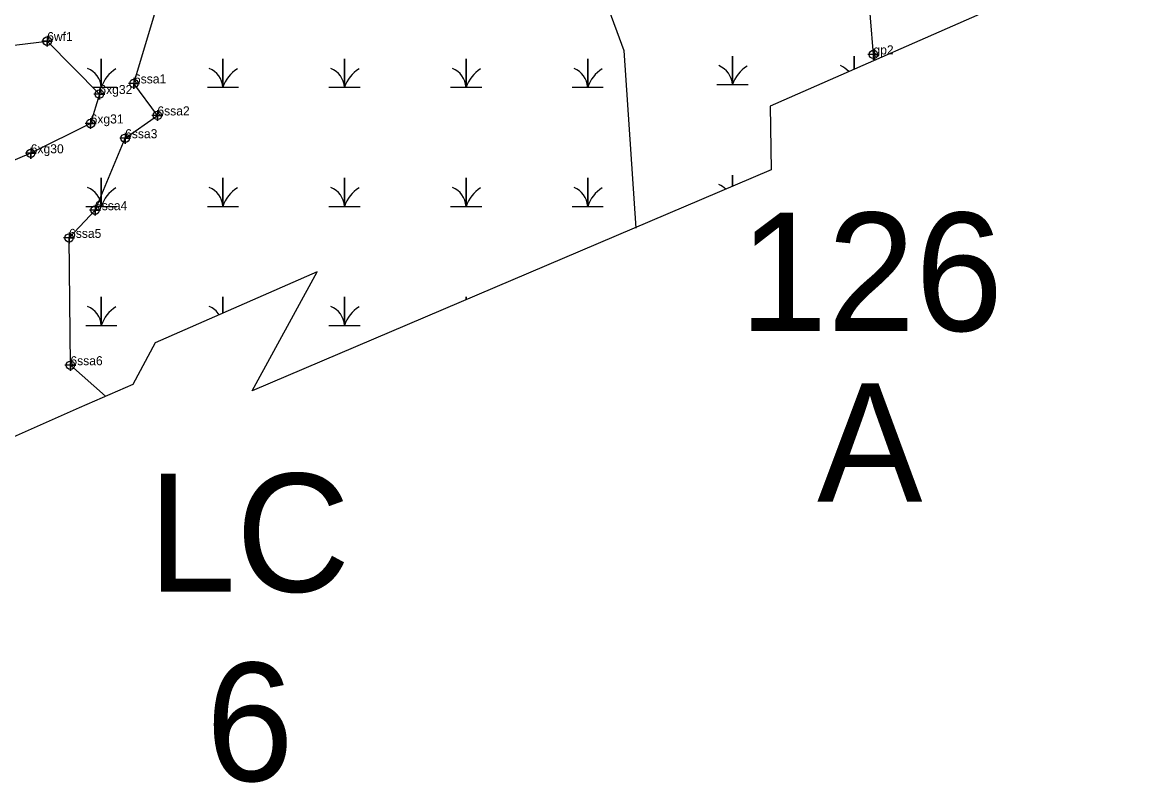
# Model space of a CAD drawing. Extents: x 2071991 to 2268989, y 436479 to 469629.
# Drawn here: x 2153363 to 2153980, y 438196 to 438617 of the extents above; entities that cross this region are included whole.
import ezdxf

# ---------------------------------------------------------------- set-up
doc = ezdxf.new("R2010")
doc.units = 0
for name, color, linetype in [('approx_PSA', 7, 'Continuous'), ('Default', 7, 'Continuous'), ('Exist Environmental Wetland Boundary', 7, 'Continuous'), ('Exist Environmental Wetland Boundary Cogo Comment', 7, 'Continuous'), ('Exist Environmental Wetland Boundary Cogo Point CELL', 7, 'Continuous'), ('Exist Hydro Jurisdictional Stream or Body of Water NEU Mitigable', 7, 'Continuous'), ('Exist Hydro Jurisdictional Stream or Body of Water NEU Mitigable Cogo Comment', 7, 'Continuous'), ('Exist Hydro Jurisdictional Stream or Body of Water NEU Mitigable Cogo Point CELL', 7, 'Continuous'), ('Exist Hydro Swamp or Marsh', 7, 'Continuous')]:
    doc.layers.add(name, color=color, linetype=linetype)

msp = doc.modelspace()

# ---------------------------------------------------------------- linework, layer by layer
at = {"layer": 'approx_PSA'}
for p, q in [((2153980.05, 438659.99), (2153775.9, 438570.25)), ((2153775.9, 438570.25), (2153776.33, 438535.1)), ((2153776.33, 438535.1), (2153489.63, 438412.98)), ((2153525.52, 438478.77), (2153435.98, 438439.42)), ((2153489.63, 438412.98), (2153525.52, 438478.77)), ((2153435.98, 438439.42), (2153423.56, 438416.48)), ((2153423.56, 438416.48), (2153394.01, 438403.49)), ((2153394.01, 438403.49), (2153348.97, 438383.69))]:
    msp.add_line(p, q, dxfattribs=at)
at = {"layer": 'Exist Environmental Wetland Boundary'}
for points in [[(2153833.84, 438595.72), (2153832.91, 438598.85), (2153829.61, 438639.59), (2153860.44, 438686.49), (2153905.78, 438720.37), (2153959, 438725.3), (2153944.36, 438696.13), (2153959.94, 438651.15)], [(2153680.4, 438673.82), (2153696.61, 438646.37), (2153685.41, 438626.93), (2153694.89, 438601), (2153701.53, 438502.86)], [(2152818.3, 438435.55), (2152824.61, 438433.24), (2152865.74, 438432.25), (2152898.03, 438429.1), (2152930.3, 438426.43), (2152991.18, 438452.73), (2153108.31, 438495.08), (2153195.7, 438531.42), (2153283.77, 438569.53), (2153347.1, 438602.75), (2153376.26, 438606.21), (2153405.12, 438576.96), (2153400.27, 438560.67), (2153367.2, 438544.18), (2153242.69, 438491.33), (2153154.34, 438456.74), (2153091.7, 438430.78), (2153012.33, 438399.04), (2152997.95, 438371.2), (2152987.16, 438328.86), (2152986.41, 438282.38), (2152978.54, 438252.57), (2152963.16, 438250.66)]]:
    msp.add_lwpolyline(points, dxfattribs=at)
at = {"layer": 'Exist Environmental Wetland Boundary Cogo Point CELL'}
for points in [[(2153376.26, 438609.21), (2153376.26, 438603.21), (2153376.26, 438606.21), (2153379.26, 438606.21), (2153373.26, 438606.21)], [(2153832.91, 438601.85), (2153832.91, 438595.85), (2153832.91, 438598.85), (2153835.91, 438598.85), (2153829.91, 438598.85)], [(2153405.12, 438579.96), (2153405.12, 438573.96), (2153405.12, 438576.96), (2153408.12, 438576.96), (2153402.12, 438576.96)], [(2153400.27, 438563.67), (2153400.27, 438557.67), (2153400.27, 438560.67), (2153403.27, 438560.67), (2153397.27, 438560.67)], [(2153367.2, 438547.18), (2153367.2, 438541.18), (2153367.2, 438544.18), (2153370.2, 438544.18), (2153364.2, 438544.18)]]:
    msp.add_lwpolyline(points, dxfattribs=at)
for centre in [(2153376.26, 438606.21), (2153832.91, 438598.85), (2153405.12, 438576.96), (2153400.27, 438560.67), (2153367.2, 438544.18)]:
    msp.add_circle(centre, 2.34, dxfattribs=at)
at = {"layer": 'Exist Hydro Jurisdictional Stream or Body of Water NEU Mitigable'}
for points in [[(2153424.24, 438582.83), (2153436.6, 438624.69), (2153449.69, 438661.35), (2153455.83, 438703.7), (2153454.94, 438710.8)], [(2153408.57, 438409.89), (2153389.11, 438427.05), (2153388.36, 438497.43), (2153402.71, 438512.76), (2153419.35, 438552.51), (2153437.19, 438565.13), (2153424.24, 438582.83)]]:
    msp.add_lwpolyline(points, dxfattribs=at)
at = {"layer": 'Exist Hydro Jurisdictional Stream or Body of Water NEU Mitigable Cogo Point CELL'}
for points in [[(2153424.24, 438585.83), (2153424.24, 438579.83), (2153424.24, 438582.83), (2153427.24, 438582.83), (2153421.24, 438582.83)], [(2153437.19, 438568.13), (2153437.19, 438562.13), (2153437.19, 438565.13), (2153440.19, 438565.13), (2153434.19, 438565.13)], [(2153419.35, 438555.51), (2153419.35, 438549.51), (2153419.35, 438552.51), (2153422.35, 438552.51), (2153416.35, 438552.51)], [(2153402.71, 438515.76), (2153402.71, 438509.76), (2153402.71, 438512.76), (2153405.71, 438512.76), (2153399.71, 438512.76)], [(2153388.36, 438500.43), (2153388.36, 438494.43), (2153388.36, 438497.43), (2153391.36, 438497.43), (2153385.36, 438497.43)], [(2153389.11, 438430.05), (2153389.11, 438424.05), (2153389.11, 438427.05), (2153392.11, 438427.05), (2153386.11, 438427.05)]]:
    msp.add_lwpolyline(points, dxfattribs=at)
for centre in [(2153424.24, 438582.83), (2153437.19, 438565.13), (2153419.35, 438552.51), (2153402.71, 438512.76), (2153388.36, 438497.43), (2153389.11, 438427.05)]:
    msp.add_circle(centre, 2.34, dxfattribs=at)
at = {"layer": 'Exist Hydro Swamp or Marsh'}
msp.add_line((2153696.16, 438582.18), (2153696.44, 438582.18), dxfattribs=at)
for points in [[(2153746.44, 438582.18), (2153755.04, 438582.18), (2153755.04, 438597.96), (2153755.04, 438582.18), (2153763.65, 438582.18)], [(2153822.25, 438590.63), (2153822.25, 438597.96), (2153822.25, 438590.63)], [(2153401.47, 438580.66), (2153406.19, 438580.66), (2153406.19, 438596.44), (2153406.19, 438580.66), (2153414.79, 438580.66)], [(2153464.79, 438580.66), (2153473.39, 438580.66), (2153473.39, 438596.44), (2153473.39, 438580.66), (2153482, 438580.66)], [(2153532, 438580.66), (2153540.6, 438580.66), (2153540.6, 438596.44), (2153540.6, 438580.66), (2153549.2, 438580.66)], [(2153599.2, 438580.66), (2153607.8, 438580.66), (2153607.8, 438596.44), (2153607.8, 438580.66), (2153616.4, 438580.66)], [(2153666.4, 438580.66), (2153675, 438580.66), (2153675, 438596.44), (2153675, 438580.66), (2153683.61, 438580.66)], [(2153397.59, 438514.88), (2153406.19, 438514.88), (2153406.19, 438530.66), (2153406.19, 438514.88), (2153414.79, 438514.88)], [(2153464.79, 438514.88), (2153473.39, 438514.88), (2153473.39, 438530.66), (2153473.39, 438514.88), (2153482, 438514.88)], [(2153532, 438514.88), (2153540.6, 438514.88), (2153540.6, 438530.66), (2153540.6, 438514.88), (2153549.2, 438514.88)], [(2153599.2, 438514.88), (2153607.8, 438514.88), (2153607.8, 438530.66), (2153607.8, 438514.88), (2153616.4, 438514.88)], [(2153666.4, 438514.88), (2153675, 438514.88), (2153675, 438530.66), (2153675, 438514.88), (2153683.61, 438514.88)], [(2153755.04, 438526.03), (2153755.04, 438532.18), (2153755.04, 438526.03)], [(2153397.59, 438449.1), (2153406.19, 438449.1), (2153406.19, 438464.88), (2153406.19, 438449.1), (2153414.79, 438449.1)], [(2153473.39, 438455.86), (2153473.39, 438464.88), (2153473.39, 438455.86)], [(2153532, 438449.1), (2153540.6, 438449.1), (2153540.6, 438464.88), (2153540.6, 438449.1), (2153549.2, 438449.1)], [(2153607.8, 438463.31), (2153607.8, 438464.88), (2153607.8, 438463.31)]]:
    msp.add_lwpolyline(points, dxfattribs=at)
for centre, radius, start, end in [((2153393.92, 438579.77), 12.3, 4.14034, 67.53497), ((2153424.43, 438574.6), 19.22, 122.12745, 161.62219), ((2153461.13, 438579.77), 12.3, 4.14034, 67.53497), ((2153491.64, 438574.6), 19.22, 122.12745, 161.62219), ((2153528.33, 438579.77), 12.3, 4.14034, 67.53497), ((2153558.84, 438574.6), 19.22, 122.12745, 161.62219), ((2153595.53, 438579.77), 12.3, 4.14034, 67.53497), ((2153626.04, 438574.6), 19.22, 122.12745, 161.62219), ((2153662.74, 438579.77), 12.3, 4.14034, 67.53497), ((2153693.25, 438574.6), 19.22, 122.12745, 161.62219), ((2153706.08, 438576.12), 19.22, 122.12745, 123.45078), ((2153742.78, 438581.29), 12.3, 4.14034, 67.53497), ((2153773.29, 438576.12), 19.22, 122.12745, 161.62219), ((2153809.98, 438581.29), 12.3, 40.7885, 67.53497), ((2153393.92, 438513.99), 12.3, 4.14034, 67.53497), ((2153424.43, 438508.82), 19.22, 122.12745, 161.62219), ((2153461.13, 438513.99), 12.3, 4.14034, 67.53497), ((2153491.64, 438508.82), 19.22, 122.12745, 161.62219), ((2153528.33, 438513.99), 12.3, 4.14034, 67.53497), ((2153558.84, 438508.82), 19.22, 122.12745, 161.62219), ((2153595.53, 438513.99), 12.3, 4.14034, 67.53497), ((2153626.04, 438508.82), 19.22, 122.12745, 161.62219), ((2153662.74, 438513.99), 12.3, 4.14034, 67.53497), ((2153693.25, 438508.82), 19.22, 122.12745, 161.62219), ((2153742.78, 438515.51), 12.3, 46.40076, 67.53497), ((2153393.92, 438448.21), 12.3, 4.14034, 67.53497), ((2153424.43, 438443.04), 19.22, 122.12745, 161.62219), ((2153461.13, 438448.21), 12.3, 33.41866, 67.53497), ((2153528.33, 438448.21), 12.3, 4.14034, 67.53497), ((2153558.84, 438443.04), 19.22, 122.12745, 161.62219)]:
    msp.add_arc(centre, radius, start, end, dxfattribs=at)

# ---------------------------------------------------------------- texts
at = {"layer": 'Default'}
for s, p in [('126', (2153758.8, 438446.03)), ('A', (2153801.77, 438351.63)), ('LC', (2153431.99, 438301.82)), ('6', (2153463.92, 438197.27))]:
    msp.add_text(s, height=65.34, dxfattribs=at).set_placement(p)
at = {"layer": 'Exist Environmental Wetland Boundary Cogo Comment'}
for s, p in [('6wf1', (2153376.26, 438606.21)), ('gp2', (2153832.91, 438598.85)), ('6xg32', (2153405.12, 438576.96)), ('6xg31', (2153400.27, 438560.67)), ('6xg30', (2153367.2, 438544.18))]:
    msp.add_text(s, height=5, dxfattribs=at).set_placement(p)
at = {"layer": 'Exist Hydro Jurisdictional Stream or Body of Water NEU Mitigable Cogo Comment'}
for s, p in [('6ssa1', (2153424.24, 438582.83)), ('6ssa2', (2153437.19, 438565.13)), ('6ssa3', (2153419.35, 438552.51)), ('6ssa4', (2153402.71, 438512.76)), ('6ssa5', (2153388.36, 438497.43)), ('6ssa6', (2153389.11, 438427.05))]:
    msp.add_text(s, height=5, dxfattribs=at).set_placement(p)

doc.saveas('drawing.dxf')
